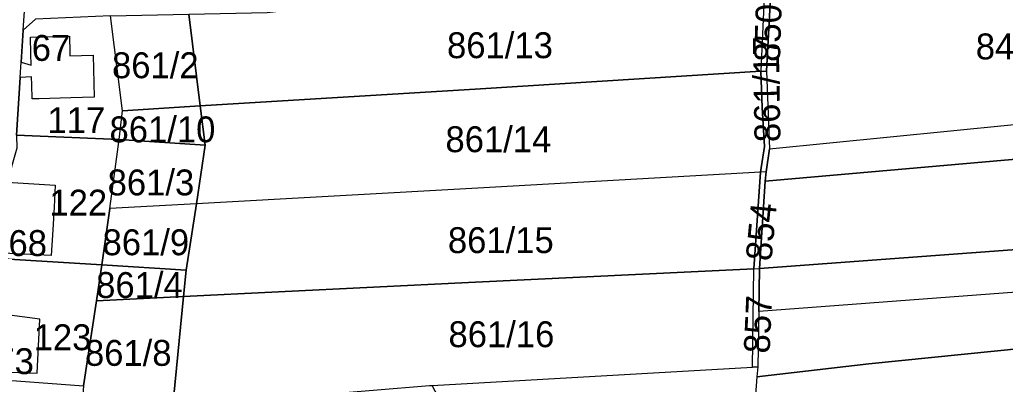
# Model space of a CAD drawing. Extents: x -623250 to -619626, y -1079612 to -1075424.
# Drawn here: x -621418.9 to -621038.1, y -1077478.6 to -1077337.8 of the extents above; entities that cross this region are included whole.
import ezdxf

# ---------------------------------------------------------------- set-up
doc = ezdxf.new("R2010")
doc.units = 0
for name, color, linetype in [('Hranice šetřená (k_ú_Džbánov - vnitřní obvod)', 7, 'Continuous'), ('Parcela nároku', 7, 'Continuous'), ('Parcelní číslo', 7, 'Continuous')]:
    doc.layers.add(name, color=color, linetype=linetype)

msp = doc.modelspace()

# ---------------------------------------------------------------- linework, layer by layer
at = {"layer": 'Hranice šetřená (k_ú_Džbánov - vnitřní obvod)'}
msp.add_lwpolyline([(-621128.23, -1077317.38), (-621130.34, -1077357.73), (-621129.24, -1077387.69), (-621130.43, -1077396.55), (-621130.91, -1077400.13), (-621133.03, -1077433.89), (-621133.35, -1077450.57), (-621133.77, -1077471.92), (-621134.06, -1077475.73), (-621136.16, -1077503.29), (-621136.94, -1077513.55), (-621137.93, -1077526.56)], dxfattribs=at)
at = {"layer": 'Parcela nároku'}
for points in [[(-620914.47, -1077367.93), (-620943.73, -1077339.72), (-620976.64, -1077305.9), (-621034.08, -1077311.92), (-621061.52, -1077313.33), (-621128.23, -1077317.38), (-621130.34, -1077357.73), (-621129.24, -1077387.69), (-620989.35, -1077373.8)], [(-621323.27, -1077335.09), (-621282.39, -1077330.34), (-621130.79, -1077317.53), (-621132.51, -1077357.74), (-621240.85, -1077364.46), (-621349.12, -1077371.13), (-621353.6, -1077335.7)], [(-621130.79, -1077317.53), (-621132.51, -1077357.74), (-621130.34, -1077357.73), (-621128.23, -1077317.38)], [(-621379.17, -1077372.99), (-621383.87, -1077336.3), (-621412.76, -1077337.56), (-621417.57, -1077341.86), (-621418.32, -1077354.2), (-621414.45, -1077355.34), (-621414.57, -1077350.94), (-621414.74, -1077344.54), (-621399.69, -1077344.22), (-621399.53, -1077350.53), (-621399.5, -1077351.73), (-621390.49, -1077351.5), (-621390.14, -1077367.74), (-621399.09, -1077368.05), (-621411.39, -1077368.36), (-621414.09, -1077368.43), (-621414.24, -1077362.93), (-621414.33, -1077359.83), (-621418.69, -1077360.17), (-621420.08, -1077382.44), (-621380.43, -1077384.11)], [(-621383.87, -1077336.3), (-621353.6, -1077335.7), (-621349.12, -1077371.13), (-621379.17, -1077372.99)], [(-621399.53, -1077350.53), (-621399.5, -1077351.73), (-621390.49, -1077351.5), (-621390.14, -1077367.74), (-621399.09, -1077368.05), (-621411.39, -1077368.36), (-621414.09, -1077368.43), (-621414.24, -1077362.93), (-621414.33, -1077359.83), (-621418.69, -1077360.17), (-621418.32, -1077354.2), (-621414.45, -1077355.34), (-621414.57, -1077350.94), (-621414.74, -1077344.54), (-621399.69, -1077344.22)], [(-621132.51, -1077357.74), (-621132.01, -1077371.71), (-621131.09, -1077386.82), (-621132.67, -1077396.7), (-621241.87, -1077402.82), (-621350.65, -1077408.88), (-621347.21, -1077386.22), (-621349.12, -1077371.13), (-621240.85, -1077364.46)], [(-621130.34, -1077357.73), (-621129.24, -1077387.69), (-621130.43, -1077396.55), (-621132.67, -1077396.7), (-621131.09, -1077386.82), (-621132.01, -1077371.71), (-621132.51, -1077357.74)], [(-620914.47, -1077367.93), (-620912.16, -1077367.75), (-620823.05, -1077360.77), (-620822.16, -1077373.13), (-620976.74, -1077386.72), (-621130.91, -1077400.13), (-621130.43, -1077396.55), (-621129.24, -1077387.69), (-620989.35, -1077373.8)], [(-621380.43, -1077384.11), (-621379.17, -1077372.99), (-621349.12, -1077371.13), (-621347.21, -1077386.22)], [(-620976.74, -1077386.72), (-620822.16, -1077373.13), (-620820.79, -1077392.25), (-620826.11, -1077409.68), (-620828.42, -1077413.45), (-620943.11, -1077419.82), (-621133.03, -1077433.89), (-621130.91, -1077400.13)], [(-621420.01, -1077387.44), (-621423.72, -1077400.54), (-621405.16, -1077401.74), (-621405.62, -1077410.25), (-621406.08, -1077418.95), (-621406.7, -1077428.87), (-621425.38, -1077428), (-621424.88, -1077419.72), (-621429.71, -1077419.47), (-621429.96, -1077421.94), (-621431.55, -1077429.78), (-621387.12, -1077432.52), (-621384.11, -1077410.75), (-621380.43, -1077384.11), (-621420.08, -1077382.44)], [(-621380.43, -1077384.11), (-621347.21, -1077386.22), (-621350.65, -1077408.88), (-621384.11, -1077410.75)], [(-621132.67, -1077396.7), (-621241.87, -1077402.82), (-621350.65, -1077408.88), (-621354.55, -1077434.53), (-621355.58, -1077444.76), (-621245.55, -1077439.34), (-621135.22, -1077433.98)], [(-621132.67, -1077396.7), (-621135.22, -1077433.98), (-621133.03, -1077433.89), (-621130.91, -1077400.13), (-621130.43, -1077396.55)], [(-621425.97, -1077408.77), (-621423.72, -1077400.54), (-621405.16, -1077401.74), (-621405.62, -1077410.25), (-621406.08, -1077418.95), (-621406.7, -1077428.87), (-621425.38, -1077428), (-621424.88, -1077419.72), (-621429.71, -1077419.47), (-621429.3, -1077415.48)], [(-621350.65, -1077408.88), (-621384.11, -1077410.75), (-621387.12, -1077432.52), (-621354.55, -1077434.53)], [(-620943.11, -1077419.82), (-620828.42, -1077413.45), (-620838.17, -1077429.39), (-620965.1, -1077437.87), (-621133.35, -1077450.57), (-621133.03, -1077433.89)], [(-621431.19, -1077464.42), (-621432.42, -1077476.42), (-621394.2, -1077479.27), (-621389.22, -1077446.41), (-621387.12, -1077432.52), (-621431.55, -1077429.78), (-621432.54, -1077450.72)], [(-620965.1, -1077437.87), (-621133.35, -1077450.57), (-621133.77, -1077471.92), (-621134.06, -1077475.73), (-621090.84, -1077470.67), (-620969.74, -1077458.47), (-620848.46, -1077446.22), (-620838.17, -1077429.39)], [(-621387.12, -1077432.52), (-621389.22, -1077446.41), (-621355.58, -1077444.76), (-621354.55, -1077434.53)], [(-621355.58, -1077444.76), (-621359.53, -1077484.2), (-621355.15, -1077484.19), (-621341.9, -1077483.74), (-621329.01, -1077483.3), (-621313.65, -1077482.77), (-621304.05, -1077482.73), (-621260.58, -1077479.13), (-621259.56, -1077479.1), (-621135.81, -1077472.04), (-621135.22, -1077433.98), (-621245.55, -1077439.34)], [(-621135.22, -1077433.98), (-621133.03, -1077433.89), (-621133.35, -1077450.57), (-621133.77, -1077471.92), (-621135.81, -1077472.04)], [(-621355.58, -1077444.76), (-621389.22, -1077446.41), (-621394.2, -1077479.27), (-621394.64, -1077484.28), (-621359.53, -1077484.2)], [(-621134.06, -1077475.73), (-621136.16, -1077503.29), (-621037.15, -1077491), (-620870.5, -1077472.43), (-620848.46, -1077446.22), (-620969.74, -1077458.47), (-621090.84, -1077470.67)], [(-621411.07, -1077453.45), (-621429.81, -1077451.02), (-621431.19, -1077464.42), (-621425.79, -1077465.14), (-621426.59, -1077473.81), (-621412.19, -1077474.29)], [(-621431.19, -1077464.42), (-621425.79, -1077465.14), (-621426.59, -1077473.81), (-621412.19, -1077474.29), (-621411.07, -1077453.45), (-621429.81, -1077451.02)], [(-621432.87, -1077520.7), (-621423.85, -1077521.6), (-621423.86, -1077521.97), (-621413.99, -1077522.64), (-621413.07, -1077514.1), (-621411.75, -1077501.83), (-621423.64, -1077500.41), (-621431.06, -1077499.52), (-621431.34, -1077502.84), (-621433.01, -1077498.77), (-621432.42, -1077476.42), (-621394.2, -1077479.27), (-621394.64, -1077484.28), (-621398.13, -1077523.76), (-621398.59, -1077528.92), (-621409.83, -1077527.49), (-621432.82, -1077524.57), (-621434.85, -1077520.63), (-621435.53, -1077511.12), (-621432.08, -1077511.42)]]:
    msp.add_lwpolyline(points, close=True, dxfattribs=at)
for points in [[(-621420.08, -1077382.44), (-621418.69, -1077360.17), (-621418.32, -1077354.2), (-621417.57, -1077341.86), (-621416.91, -1077332.7)], [(-621412.76, -1077337.56), (-621417.57, -1077341.86), (-621416.91, -1077332.7)], [(-621020.65, -1077591.93), (-621044.21, -1077588.56), (-621076.8, -1077589.54), (-621080.62, -1077591.04), (-621084.68, -1077592.63), (-621087.49, -1077544.1), (-621139.29, -1077544.88), (-621142.45, -1077586.59), (-621206.93, -1077580), (-621216.41, -1077561.32), (-621225.2, -1077544), (-621239.13, -1077517.97), (-621258.37, -1077481.23), (-621259.56, -1077479.1), (-621135.81, -1077472.04), (-621133.77, -1077471.92), (-621134.06, -1077475.73), (-621136.16, -1077503.29), (-621136.94, -1077513.55), (-621137.93, -1077526.56), (-621013.72, -1077510.66)]]:
    msp.add_lwpolyline(points, dxfattribs=at)

# ---------------------------------------------------------------- texts
at = {"layer": 'Parcelní číslo'}
for s, rotation, p in [('850', 88.172, (-621125.18, -1077354.22)), ('861/17', 90.9635, (-621124.96, -1077385.03)), ('854', 84.5557, (-621128.47, -1077431.29)), ('857', 87.4421, (-621129.17, -1077466.85))]:
    msp.add_text(s, height=10, rotation=rotation, dxfattribs=at).set_placement(p)
for s, p in [('67', (-621414.25, -1077353.72)), ('861/13', (-621253.79, -1077352.67)), ('849', (-621049.5, -1077353.14)), ('861/2', (-621383.23, -1077360.41)), ('117', (-621408.16, -1077381.62)), ('861/10', (-621384.2, -1077385.17)), ('861/14', (-621254.4, -1077388.98)), ('861/3', (-621384.93, -1077405.67)), ('122', (-621407.42, -1077413.47)), ('68', (-621423.23, -1077429.08)), ('861/9', (-621386.89, -1077428.78)), ('861/15', (-621253.46, -1077427.96)), ('861/4', (-621389.36, -1077445.3)), ('861/16', (-621253.23, -1077464.29)), ('123', (-621413.52, -1077465.46)), ('861/8', (-621393.69, -1077471.5)), ('73', (-621428.29, -1077474.7))]:
    msp.add_text(s, height=10, dxfattribs=at).set_placement(p)

doc.saveas('drawing.dxf')
